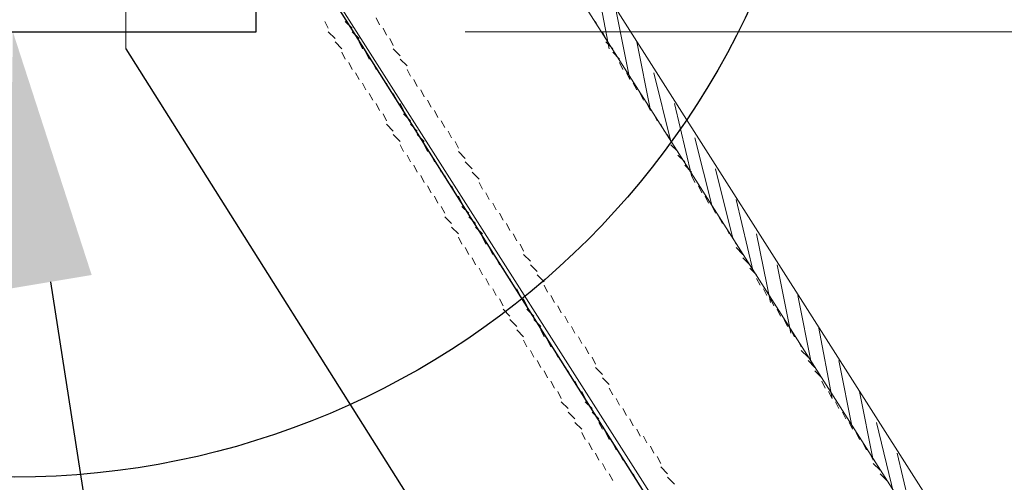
# Model space of a CAD drawing. Header units: millimetres. Extents: x 2063114 to 14983986, y -126020516 to 213791.
# Tile 302 of 656: x 2372741 to 2373490, y -1184757 to -1184405. Entities that reach past the tile are written whole.
import ezdxf

# ---------------------------------------------------------------- set-up
doc = ezdxf.new("R2010")
doc.units = ezdxf.units.MM
doc.layers.add('PDF2_Geometry', color=7, linetype='Continuous')
doc.layers.add('PDF2_Solid Fills', color=7, linetype='Continuous')

msp = doc.modelspace()

# ---------------------------------------------------------------- linework, layer by layer
at = {"layer": 'PDF2_Geometry', "linetype": 'ByBlock', "lineweight": 13}
for points in [[(2372892.41947, -1183921.58539), (2375207.49689, -1187558.44689), (2375058.89395, -1187654.90845), (2372743.81653, -1184015.43989)], [(2372892.41947, -1183921.58539), (2375207.49689, -1187558.44689), (2375191.85448, -1187568.87517), (2372876.77705, -1183932.01367)]]:
    msp.add_lwpolyline(points, close=True, dxfattribs=at)
at = {"layer": 'PDF2_Geometry', "linetype": 'ByBlock', "lineweight": 25}
for points in [[(2375053.67981, -1187675.765), (2372832.45688, -1184156.22162), (2372819.42153, -1184164.04283), (2372811.60032, -1184291.78922)], [(2372822.0286, -1184427.35681), (2374839.90014, -1187628.83776)], [(2372764.67308, -1184604.63752), (2372905.45481, -1185509.29052), (2373252.19501, -1185509.29052)]]:
    msp.add_lwpolyline(points, dxfattribs=at)
msp.add_lwpolyline([(2372550.89341, -1184291.78922), (2372550.89341, -1184414.32147), (2372921.09723, -1184414.32147), (2372921.09723, -1184291.78922)], close=True, dxfattribs=at)
at = {"layer": 'PDF2_Geometry', "linetype": 'ByBlock', "lineweight": 0}
for points in [[(2373189.62535, -1184427.35681), (2373179.19708, -1184372.60836)], [(2372822.0286, -1184427.35681), (2372822.0286, -1184377.8225)], [(2373205.26777, -1184450.82044), (2373194.83949, -1184398.67905)], [(2372973.23861, -1184406.50026), (2372975.84568, -1184411.7144)], [(2372994.09517, -1184411.7144), (2372988.88103, -1184406.50026)], [(2372975.84568, -1184414.32147), (2372981.05982, -1184419.53561)], [(2372999.30931, -1184419.53561), (2372994.09517, -1184414.32147)], [(2372981.05982, -1184422.14268), (2372986.27396, -1184427.35681)], [(2373001.91637, -1184427.35681), (2372999.30931, -1184422.14268)], [(2373220.91018, -1184474.28406), (2373210.48191, -1184422.14268)], [(2372986.27396, -1184429.96388), (2372988.88103, -1184435.17802)], [(2373007.13051, -1184435.17802), (2373004.52344, -1184429.96388)], [(2372991.4881, -1184437.78509), (2372994.09517, -1184442.99923)], [(2373012.34465, -1184442.99923), (2373009.73758, -1184437.78509)], [(2372996.70224, -1184445.6063), (2372999.30931, -1184450.82044)], [(2373017.55879, -1184450.82044), (2373014.95172, -1184445.6063)], [(2373236.5526, -1184497.74768), (2373223.51725, -1184445.6063)], [(2373001.91637, -1184453.42751), (2373004.52344, -1184458.64164)], [(2373022.77293, -1184458.64164), (2373020.16586, -1184453.42751)], [(2373007.13051, -1184461.24871), (2373009.73758, -1184466.46285)], [(2373027.98707, -1184466.46285), (2373025.38, -1184461.24871)], [(2373012.34465, -1184469.06992), (2373014.95172, -1184474.28406)], [(2373033.2012, -1184474.28406), (2373030.59414, -1184469.06992)], [(2373252.19501, -1184523.81837), (2373239.15967, -1184469.06992)], [(2373017.55879, -1184476.89113), (2373020.16586, -1184482.10527)], [(2373038.41534, -1184482.10527), (2373033.2012, -1184476.89113)], [(2373020.16586, -1184484.71234), (2373025.38, -1184489.92647)], [(2373043.62948, -1184489.92647), (2373038.41534, -1184484.71234)], [(2373025.38, -1184492.53354), (2373030.59414, -1184497.74768)], [(2373048.84362, -1184497.74768), (2373043.62948, -1184492.53354)], [(2373267.83743, -1184547.282), (2373254.80208, -1184495.14061)], [(2373030.59414, -1184500.35475), (2373033.2012, -1184505.56889)], [(2373051.45069, -1184505.56889), (2373048.84362, -1184500.35475)], [(2373035.80827, -1184508.17596), (2373038.41534, -1184513.3901)], [(2373056.66483, -1184513.3901), (2373054.05776, -1184508.17596)], [(2373041.02241, -1184515.99717), (2373043.62948, -1184521.2113)], [(2373061.87897, -1184521.2113), (2373059.2719, -1184515.99717)], [(2373283.47984, -1184570.74562), (2373270.4445, -1184518.60424)], [(2373046.23655, -1184523.81837), (2373048.84362, -1184529.03251)], [(2373067.0931, -1184529.03251), (2373064.48603, -1184523.81837)], [(2373051.45069, -1184531.63958), (2373054.05776, -1184536.85372)], [(2373072.30724, -1184536.85372), (2373069.70017, -1184531.63958)], [(2373056.66483, -1184539.46079), (2373059.2719, -1184544.67493)], [(2373077.52138, -1184544.67493), (2373074.91431, -1184539.46079)], [(2373061.87897, -1184547.282), (2373064.48603, -1184552.49613)], [(2373082.73552, -1184552.49613), (2373077.52138, -1184547.282)], [(2373299.12226, -1184596.81631), (2373286.08691, -1184542.06786)], [(2373064.48603, -1184555.1032), (2373069.70017, -1184560.31734)], [(2373087.94966, -1184560.31734), (2373082.73552, -1184555.1032)], [(2373069.70017, -1184562.92441), (2373074.91431, -1184568.13855)], [(2373093.1638, -1184568.13855), (2373087.94966, -1184562.92441)], [(2373074.91431, -1184570.74562), (2373077.52138, -1184575.95976)], [(2373095.77086, -1184575.95976), (2373093.1638, -1184570.74562)], [(2373312.15761, -1184620.27993), (2373301.72933, -1184568.13855)], [(2373080.12845, -1184578.56683), (2373082.73552, -1184583.78096)], [(2373100.985, -1184583.78096), (2373098.37793, -1184578.56683)], [(2373085.34259, -1184586.38803), (2373087.94966, -1184591.60217)], [(2373106.19914, -1184591.60217), (2373103.59207, -1184586.38803)], [(2373090.55673, -1184594.20924), (2373093.1638, -1184599.42338)], [(2373111.41328, -1184599.42338), (2373108.80621, -1184594.20924)], [(2373327.80002, -1184643.74356), (2373317.37174, -1184591.60217)], [(2373095.77086, -1184602.03045), (2373098.37793, -1184607.24459)], [(2373116.62742, -1184607.24459), (2373114.02035, -1184602.03045)], [(2373100.985, -1184609.85166), (2373103.59207, -1184615.06579)], [(2373121.84156, -1184615.06579), (2373119.23449, -1184609.85166)], [(2373343.44244, -1184667.20718), (2373333.01416, -1184615.06579)], [(2373106.19914, -1184617.67286), (2373108.80621, -1184622.887)], [(2373127.05569, -1184622.887), (2373124.44863, -1184617.67286)], [(2373108.80621, -1184625.49407), (2373114.02035, -1184630.70821)], [(2373132.26983, -1184630.70821), (2373127.05569, -1184625.49407)], [(2373114.02035, -1184633.31528), (2373119.23449, -1184638.52942)], [(2373137.48397, -1184638.52942), (2373132.26983, -1184633.31528)], [(2373359.08485, -1184693.27787), (2373348.65657, -1184638.52942)], [(2373119.23449, -1184641.13649), (2373124.44863, -1184646.35062)], [(2373140.09104, -1184646.35062), (2373137.48397, -1184641.13649)], [(2373124.44863, -1184648.95769), (2373127.05569, -1184654.17183)], [(2373145.30518, -1184654.17183), (2373142.69811, -1184648.95769)], [(2373129.66276, -1184656.7789), (2373132.26983, -1184661.99304)], [(2373150.51932, -1184661.99304), (2373147.91225, -1184656.7789)], [(2373134.8769, -1184664.60011), (2373137.48397, -1184669.81425)], [(2373155.73346, -1184669.81425), (2373153.12639, -1184664.60011)], [(2373374.72727, -1184716.74149), (2373364.29899, -1184664.60011)], [(2373140.09104, -1184672.42132), (2373142.69811, -1184677.63545)], [(2373160.94759, -1184677.63545), (2373158.34052, -1184672.42132)], [(2373145.30518, -1184680.24252), (2373147.91225, -1184685.45666)], [(2373166.16173, -1184685.45666), (2373163.55466, -1184680.24252)], [(2373150.51932, -1184688.06373), (2373153.12639, -1184693.27787)], [(2373171.37587, -1184693.27787), (2373168.7688, -1184688.06373)], [(2373390.36968, -1184740.20512), (2373379.9414, -1184688.06373)], [(2373153.12639, -1184695.88494), (2373158.34052, -1184701.09908)], [(2373176.59001, -1184701.09908), (2373171.37587, -1184695.88494)], [(2373158.34052, -1184703.70615), (2373163.55466, -1184708.92028)], [(2373181.80415, -1184708.92028), (2373176.59001, -1184703.70615)], [(2373163.55466, -1184711.52735), (2373168.7688, -1184716.74149)], [(2373184.41122, -1184716.74149), (2373181.80415, -1184711.52735)], [(2373406.0121, -1184766.27581), (2373392.97675, -1184711.52735)], [(2373168.7688, -1184719.34856), (2373171.37587, -1184724.5627)], [(2373189.62535, -1184724.5627), (2373187.01829, -1184719.34856)], [(2373173.98294, -1184727.16977), (2373176.59001, -1184732.38391)], [(2373194.83949, -1184732.38391), (2373192.23242, -1184727.16977)], [(2373179.19708, -1184734.99098), (2373181.80415, -1184740.20512)], [(2373200.05363, -1184740.20512), (2373197.44656, -1184734.99098)], [(2373421.65451, -1184789.73943), (2373408.61917, -1184734.99098)], [(2373184.41122, -1184742.81218), (2373187.01829, -1184748.02632)], [(2373205.26777, -1184748.02632), (2373202.6607, -1184742.81218)], [(2373189.62535, -1184750.63339), (2373192.23242, -1184755.84753)], [(2373210.48191, -1184755.84753), (2373207.87484, -1184750.63339)]]:
    msp.add_lwpolyline(points, dxfattribs=at)
at = {"layer": 'PDF2_Geometry', "linetype": 'ByBlock', "lineweight": 13}
for points in [[(2373014.95172, -1184409.10733), (2373012.34465, -1184403.89319)], [(2373179.19708, -1184406.50026), (2373181.80415, -1184411.7144)], [(2373020.16586, -1184416.92854), (2373017.55879, -1184411.7144)], [(2373184.41122, -1184414.32147), (2373187.01829, -1184419.53561)], [(2373025.38, -1184424.74975), (2373022.77293, -1184419.53561)], [(2373030.59414, -1184432.57095), (2373025.38, -1184427.35681)], [(2373187.01829, -1184422.14268), (2373192.23242, -1184427.35681)], [(2373035.80827, -1184440.39216), (2373030.59414, -1184435.17802)], [(2373192.23242, -1184429.96388), (2373197.44656, -1184435.17802)], [(2373038.41534, -1184448.21337), (2373035.80827, -1184442.99923)], [(2373197.44656, -1184437.78509), (2373200.05363, -1184442.99923)], [(2373043.62948, -1184456.03458), (2373041.02241, -1184450.82044)], [(2373202.6607, -1184445.6063), (2373205.26777, -1184450.82044)], [(2373048.84362, -1184463.85578), (2373046.23655, -1184458.64164)], [(2373207.87484, -1184453.42751), (2373210.48191, -1184458.64164)], [(2373054.05776, -1184471.67699), (2373051.45069, -1184466.46285)], [(2373213.08898, -1184461.24871), (2373215.69605, -1184466.46285)], [(2373059.2719, -1184479.4982), (2373056.66483, -1184474.28406)], [(2373218.30312, -1184469.06992), (2373220.91018, -1184474.28406)], [(2373223.51725, -1184476.89113), (2373226.12432, -1184482.10527)], [(2373064.48603, -1184487.31941), (2373061.87897, -1184482.10527)], [(2373228.73139, -1184484.71234), (2373231.33846, -1184489.92647)], [(2373069.70017, -1184495.14061), (2373067.0931, -1184489.92647)], [(2373233.94553, -1184492.53354), (2373236.5526, -1184497.74768)], [(2373074.91431, -1184502.96182), (2373072.30724, -1184497.74768)], [(2373236.5526, -1184500.35475), (2373241.76674, -1184505.56889)], [(2373080.12845, -1184510.78303), (2373074.91431, -1184505.56889)], [(2373241.76674, -1184508.17596), (2373246.98088, -1184513.3901)], [(2373085.34259, -1184518.60424), (2373080.12845, -1184513.3901)], [(2373246.98088, -1184515.99717), (2373252.19501, -1184521.2113)], [(2373090.55673, -1184526.42544), (2373085.34259, -1184521.2113)], [(2373252.19501, -1184523.81837), (2373254.80208, -1184529.03251)], [(2373093.1638, -1184534.24665), (2373090.55673, -1184529.03251)], [(2373257.40915, -1184531.63958), (2373260.01622, -1184536.85372)], [(2373098.37793, -1184542.06786), (2373095.77086, -1184536.85372)], [(2373262.62329, -1184539.46079), (2373265.23036, -1184544.67493)], [(2373103.59207, -1184549.88907), (2373100.985, -1184544.67493)], [(2373267.83743, -1184547.282), (2373270.4445, -1184552.49613)], [(2373108.80621, -1184557.71027), (2373106.19914, -1184552.49613)], [(2373273.05157, -1184555.1032), (2373275.65864, -1184560.31734)], [(2373114.02035, -1184565.53148), (2373111.41328, -1184560.31734)], [(2373278.26571, -1184562.92441), (2373280.87278, -1184568.13855)], [(2373119.23449, -1184573.35269), (2373116.62742, -1184568.13855)], [(2373283.47984, -1184570.74562), (2373286.08691, -1184575.95976)], [(2373124.44863, -1184581.1739), (2373121.84156, -1184575.95976)], [(2373286.08691, -1184578.56683), (2373291.30105, -1184583.78096)], [(2373129.66276, -1184588.9951), (2373124.44863, -1184583.78096)], [(2373291.30105, -1184586.38803), (2373296.51519, -1184591.60217)], [(2373134.8769, -1184596.81631), (2373129.66276, -1184591.60217)], [(2373296.51519, -1184594.20924), (2373301.72933, -1184599.42338)], [(2373140.09104, -1184604.63752), (2373134.8769, -1184599.42338)], [(2373142.69811, -1184612.45873), (2373140.09104, -1184607.24459)], [(2373301.72933, -1184602.03045), (2373304.3364, -1184607.24459)], [(2373147.91225, -1184620.27993), (2373145.30518, -1184615.06579)], [(2373306.94347, -1184609.85166), (2373309.55054, -1184615.06579)], [(2373153.12639, -1184628.10114), (2373150.51932, -1184622.887)], [(2373312.15761, -1184617.67286), (2373314.76468, -1184622.887)], [(2373158.34052, -1184635.92235), (2373155.73346, -1184630.70821)], [(2373317.37174, -1184625.49407), (2373319.97881, -1184630.70821)], [(2373163.55466, -1184643.74356), (2373160.94759, -1184638.52942)], [(2373322.58588, -1184633.31528), (2373325.19295, -1184638.52942)], [(2373168.7688, -1184651.56476), (2373166.16173, -1184646.35062)], [(2373327.80002, -1184641.13649), (2373330.40709, -1184646.35062)], [(2373173.98294, -1184659.38597), (2373171.37587, -1184654.17183)], [(2373333.01416, -1184648.95769), (2373335.62123, -1184654.17183)], [(2373335.62123, -1184656.7789), (2373340.83537, -1184661.99304)], [(2373179.19708, -1184667.20718), (2373176.59001, -1184661.99304)], [(2373340.83537, -1184664.60011), (2373346.04951, -1184669.81425)], [(2373184.41122, -1184675.02839), (2373179.19708, -1184669.81425)], [(2373346.04951, -1184672.42132), (2373351.26364, -1184677.63545)], [(2373189.62535, -1184682.84959), (2373184.41122, -1184677.63545)], [(2373351.26364, -1184680.24252), (2373353.87071, -1184685.45666)], [(2373192.23242, -1184690.6708), (2373189.62535, -1184685.45666)], [(2373356.47778, -1184688.06373), (2373359.08485, -1184693.27787)], [(2373197.44656, -1184698.49201), (2373194.83949, -1184693.27787)], [(2373361.69192, -1184695.88494), (2373364.29899, -1184701.09908)], [(2373202.6607, -1184706.31322), (2373200.05363, -1184701.09908)], [(2373366.90606, -1184703.70615), (2373369.51313, -1184708.92028)], [(2373207.87484, -1184714.13442), (2373205.26777, -1184708.92028)], [(2373372.1202, -1184711.52735), (2373374.72727, -1184716.74149)], [(2373213.08898, -1184721.95563), (2373210.48191, -1184716.74149)], [(2373377.33434, -1184719.34856), (2373379.9414, -1184724.5627)], [(2373218.30312, -1184727.16977), (2373215.69605, -1184721.95563)], [(2373382.54847, -1184727.16977), (2373385.15554, -1184732.38391)], [(2373223.51725, -1184734.99098), (2373220.91018, -1184729.77684)], [(2373387.76261, -1184734.99098), (2373390.36968, -1184740.20512)], [(2373228.73139, -1184742.81218), (2373226.12432, -1184737.59805)], [(2373390.36968, -1184742.81218), (2373395.58382, -1184748.02632)], [(2373233.94553, -1184750.63339), (2373228.73139, -1184745.41925)], [(2373395.58382, -1184750.63339), (2373400.79796, -1184755.84753)], [(2373239.15967, -1184758.4546), (2373233.94553, -1184753.24046)]]:
    msp.add_lwpolyline(points, dxfattribs=at)
at = {"layer": 'PDF2_Geometry', "linetype": 'ByBlock', "lineweight": 18}
msp.add_lwpolyline([(2373080.12845, -1184414.32147), (2376179.9337, -1184414.32147)], dxfattribs=at)
at = {"layer": 'PDF2_Geometry', "linetype": 'ByBlock', "lineweight": 25}
msp.add_circle((2372737.33108, -1184136.63637), 616.53963, dxfattribs=at)
at = {"layer": 'PDF2_Solid Fills', "linetype": 'ByBlock', "transparency": 33554559}
msp.add_solid([(2372733.38825, -1184609.85166), (2372735.99532, -1184414.32147), (2372795.95791, -1184599.42338)], dxfattribs=at)

doc.saveas('drawing.dxf')
